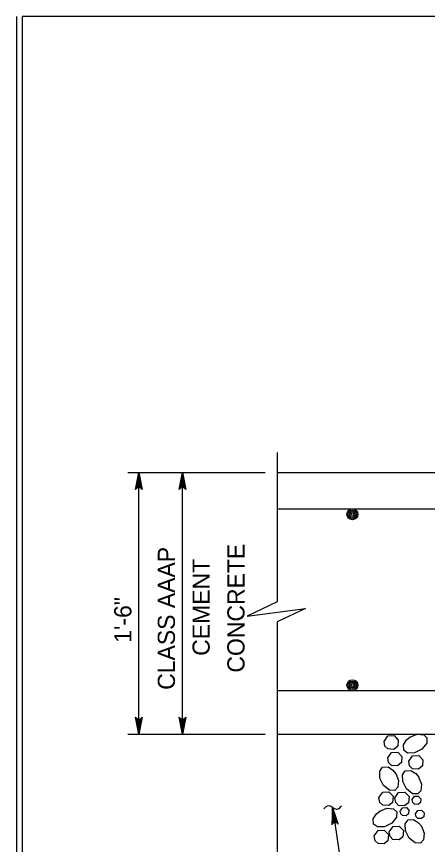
# Model space of a CAD drawing. Extents: x 636530 to 644067, y 294168 to 299122.
# Drawn here: x 643250.8 to 643322.5, y 296384.8 to 296529.5 of the extents above; entities that cross this region are included whole.
import ezdxf

# ---------------------------------------------------------------- set-up
doc = ezdxf.new("R2010")
doc.units = 0
doc.layers.add('1', color=7, linetype='Continuous')

msp = doc.modelspace()

# ---------------------------------------------------------------- linework, layer by layer
at = {"layer": '1'}
for p, q in [((643250.78, 296529.48), (643250.78, 295965.48)), ((644037.78, 296529.48), (643251.78, 296529.48)), ((643251.78, 296529.48), (643251.78, 295965.48)), ((643296.27, 296453.32), (643296.27, 296427.24)), ((643270.23, 296449.82), (643294.21, 296449.82)), ((643272.14, 296404.1), (643272.14, 296449.82)), ((643279.76, 296404.1), (643279.76, 296449.82)), ((643296.27, 296449.82), (643438.61, 296449.82)), ((643296.27, 296443.47), (643343.36, 296443.47)), ((643296.27, 296423.73), (643296.27, 296379.39)), ((643296.27, 296411.72), (643343.36, 296411.72)), ((643270.23, 296404.1), (643294.21, 296404.1)), ((643296.27, 296404.1), (643438.61, 296404.1)), ((643305.97, 296391.28), (643308.44, 296374.55))]:
    msp.add_line(p, q, dxfattribs=at)
for points in [[(643272.14, 296449.82), (643272.7, 296446.84), (643272.62, 296446.95), (643272.54, 296447.06), (643272.44, 296447.12), (643272.34, 296447.18), (643272.24, 296447.2), (643272.14, 296447.22), (643272.04, 296447.2), (643271.94, 296447.18), (643271.84, 296447.12), (643271.74, 296447.06), (643271.66, 296446.95), (643271.58, 296446.84), (643272.14, 296449.82), (643271.66, 296446.95), (643271.74, 296447.06), (643272.14, 296449.82), (643271.84, 296447.12), (643271.94, 296447.18), (643272.14, 296449.82), (643272.04, 296447.2), (643272.14, 296447.22), (643272.14, 296449.82), (643272.24, 296447.2), (643272.34, 296447.18), (643272.14, 296449.82), (643272.44, 296447.12), (643272.54, 296447.06), (643272.14, 296449.82), (643272.62, 296446.95)], [(643279.76, 296449.82), (643280.32, 296446.84), (643280.24, 296446.95), (643280.16, 296447.06), (643280.06, 296447.12), (643279.96, 296447.18), (643279.86, 296447.2), (643279.76, 296447.22), (643279.66, 296447.2), (643279.56, 296447.18), (643279.46, 296447.12), (643279.36, 296447.06), (643279.28, 296446.95), (643279.2, 296446.84), (643279.76, 296449.82), (643279.28, 296446.95), (643279.36, 296447.06), (643279.76, 296449.82), (643279.46, 296447.12), (643279.56, 296447.18), (643279.76, 296449.82), (643279.66, 296447.2), (643279.76, 296447.22), (643279.76, 296449.82), (643279.86, 296447.2), (643279.96, 296447.18), (643279.76, 296449.82), (643280.06, 296447.12), (643280.16, 296447.06), (643279.76, 296449.82), (643280.24, 296446.95)], [(643296.27, 296427.24), (643291.08, 296424.71), (643301.23, 296426.09), (643296.27, 296423.73)], [(643272.14, 296404.1), (643271.58, 296407.08), (643271.66, 296406.97), (643271.74, 296406.85), (643271.84, 296406.79), (643271.94, 296406.73), (643272.04, 296406.71), (643272.14, 296406.7), (643272.24, 296406.71), (643272.34, 296406.73), (643272.44, 296406.79), (643272.54, 296406.85), (643272.62, 296406.97), (643272.7, 296407.08), (643272.14, 296404.1), (643272.62, 296406.97), (643272.54, 296406.85), (643272.14, 296404.1), (643272.44, 296406.79), (643272.34, 296406.73), (643272.14, 296404.1), (643272.24, 296406.71), (643272.14, 296406.7), (643272.14, 296404.1), (643272.04, 296406.71), (643271.94, 296406.73), (643272.14, 296404.1), (643271.84, 296406.79), (643271.74, 296406.85), (643272.14, 296404.1), (643271.66, 296406.97)], [(643279.76, 296404.1), (643279.2, 296407.08), (643279.28, 296406.97), (643279.36, 296406.85), (643279.46, 296406.79), (643279.56, 296406.73), (643279.66, 296406.71), (643279.76, 296406.7), (643279.86, 296406.71), (643279.96, 296406.73), (643280.06, 296406.79), (643280.16, 296406.85), (643280.24, 296406.97), (643280.32, 296407.08), (643279.76, 296404.1), (643280.24, 296406.97), (643280.16, 296406.85), (643279.76, 296404.1), (643280.06, 296406.79), (643279.96, 296406.73), (643279.76, 296404.1), (643279.86, 296406.71), (643279.76, 296406.7), (643279.76, 296404.1), (643279.66, 296406.71), (643279.56, 296406.73), (643279.76, 296404.1), (643279.46, 296406.79), (643279.36, 296406.85), (643279.76, 296404.1), (643279.28, 296406.97)], [(643320.73, 296404.1), (643321.88, 296404), (643322.43, 296403.48), (643322.42, 296402.54), (643321.58, 296401.47), (643320.3, 296400.83), (643319.08, 296400.81), (643318.4, 296401.29), (643318.33, 296402.26), (643318.89, 296403.13), (643319.52, 296403.63)], [(643319.47, 296403.6), (643320.73, 296404.1)], [(643314.96, 296402.83), (643315.63, 296403.79), (643316.71, 296403.85), (643317.45, 296403.08), (643317.34, 296401.99), (643316.68, 296401.44), (643315.62, 296401.52), (643315.12, 296402), (643314.96, 296402.83)], [(643315.59, 296399.97), (643316.27, 296400.93), (643317.34, 296400.99), (643318.08, 296400.22), (643317.98, 296399.13), (643317.31, 296398.58), (643316.25, 296398.66), (643315.76, 296399.14), (643315.59, 296399.97)], [(643319.27, 296399.39), (643319.94, 296400.34), (643321.01, 296400.4), (643321.76, 296399.63), (643321.65, 296398.55), (643320.99, 296397.99), (643319.93, 296398.07), (643319.43, 296398.55), (643319.27, 296399.39)], [(643316.99, 296397.25), (643317.49, 296395.99), (643317.39, 296394.83), (643316.87, 296394.29), (643315.93, 296394.3), (643314.87, 296395.14), (643314.22, 296396.42), (643314.2, 296397.64), (643314.69, 296398.32), (643315.65, 296398.39), (643316.52, 296397.83), (643317.02, 296397.2)], [(643320.98, 296396.64), (643321.48, 296395.38), (643321.38, 296394.22), (643320.85, 296393.68), (643319.92, 296393.69), (643318.85, 296394.53), (643318.21, 296395.81), (643318.19, 296397.03), (643318.67, 296397.71), (643319.64, 296397.78), (643320.5, 296397.22), (643321.01, 296396.59)], [(643314.06, 296393.02), (643314.73, 296393.97), (643315.8, 296394.03), (643316.55, 296393.26), (643316.44, 296392.18), (643315.78, 296391.62), (643314.72, 296391.7), (643314.22, 296392.18), (643314.06, 296393.02)], [(643316.82, 296392.97), (643317.5, 296393.93), (643318.57, 296393.99), (643319.32, 296393.22), (643319.21, 296392.13), (643318.54, 296391.58), (643317.48, 296391.66), (643316.99, 296392.14), (643316.82, 296392.97)], [(643319.88, 296392.68), (643320.29, 296393.25), (643320.93, 296393.29), (643321.38, 296392.83), (643321.31, 296392.18), (643320.91, 296391.84), (643320.28, 296391.89), (643319.98, 296392.18), (643319.88, 296392.68)], [(643305.97, 296391.28), (643305.85, 296388.24), (643305.91, 296388.37), (643305.97, 296388.49), (643306.06, 296388.57), (643306.15, 296388.64), (643306.25, 296388.67), (643306.35, 296388.7), (643306.45, 296388.7), (643306.55, 296388.7), (643306.66, 296388.66), (643306.77, 296388.61), (643306.86, 296388.51), (643306.96, 296388.41), (643305.97, 296391.28), (643306.86, 296388.51), (643306.77, 296388.61), (643305.97, 296391.28), (643306.66, 296388.66), (643306.55, 296388.7), (643305.97, 296391.28), (643306.45, 296388.7), (643306.35, 296388.7), (643305.97, 296391.28), (643306.25, 296388.67), (643306.15, 296388.64), (643305.97, 296391.28), (643306.06, 296388.57), (643305.97, 296388.49), (643305.97, 296391.28), (643305.91, 296388.37)], [(643314.21, 296390.68), (643315.47, 296391.18), (643316.62, 296391.08), (643317.17, 296390.56), (643317.15, 296389.62), (643316.32, 296388.56), (643315.03, 296387.91), (643313.82, 296387.89), (643313.14, 296388.38), (643313.07, 296389.34), (643313.63, 296390.21), (643314.26, 296390.71)], [(643317.8, 296390.66), (643318.2, 296391.24), (643318.85, 296391.27), (643319.3, 296390.81), (643319.23, 296390.16), (643318.83, 296389.83), (643318.2, 296389.87), (643317.9, 296390.16), (643317.8, 296390.66)], [(643320.45, 296390.19), (643320.85, 296390.76), (643321.5, 296390.8), (643321.94, 296390.34), (643321.88, 296389.69), (643321.48, 296389.35), (643320.85, 296389.4), (643320.55, 296389.69), (643320.45, 296390.19)], [(643321.47, 296388.06), (643321.96, 296386.8), (643321.86, 296385.64), (643321.34, 296385.09), (643320.4, 296385.11), (643319.34, 296385.94), (643318.7, 296387.23), (643318.67, 296388.45), (643319.16, 296389.13), (643320.13, 296389.19), (643320.99, 296388.64), (643321.5, 296388.01)], [(643313.25, 296386.33), (643313.92, 296387.29), (643315, 296387.35), (643315.74, 296386.57), (643315.63, 296385.49), (643314.97, 296384.94), (643313.91, 296385.02), (643313.41, 296385.5), (643313.25, 296386.33)], [(643315.86, 296387.03), (643316.53, 296387.99), (643317.6, 296388.05), (643318.35, 296387.28), (643318.24, 296386.19), (643317.58, 296385.64), (643316.52, 296385.72), (643316.02, 296386.2), (643315.86, 296387.03)]]:
    msp.add_lwpolyline(points, dxfattribs=at)
for centre, radius in [((643309.43, 296442.52), 0.952), ((643309.43, 296442.52), 0.714), ((643309.43, 296442.52), 0.476), ((643309.43, 296442.52), 0.238), ((643309.43, 296412.67), 0.952), ((643309.43, 296412.67), 0.714), ((643309.43, 296412.67), 0.476), ((643309.43, 296412.67), 0.238)]:
    msp.add_circle(centre, radius, dxfattribs=at)
msp.add_spline([(643307.5, 296391.54), (643306.72, 296390.95), (643305.21, 296391.6), (643304.43, 296391.07)], degree=3, dxfattribs=at)

# ---------------------------------------------------------------- texts
for s, p in [('CLASS AAAP', (643278.44, 296411.85)), ('CONCRETE', (643290.59, 296414.86)), ('CEMENT', (643284.51, 296417.79)), ('1\'-6"', (643270.84, 296420.07))]:
    msp.add_text(s, height=3, rotation=90, dxfattribs=at).set_placement(p)

doc.saveas('drawing.dxf')
